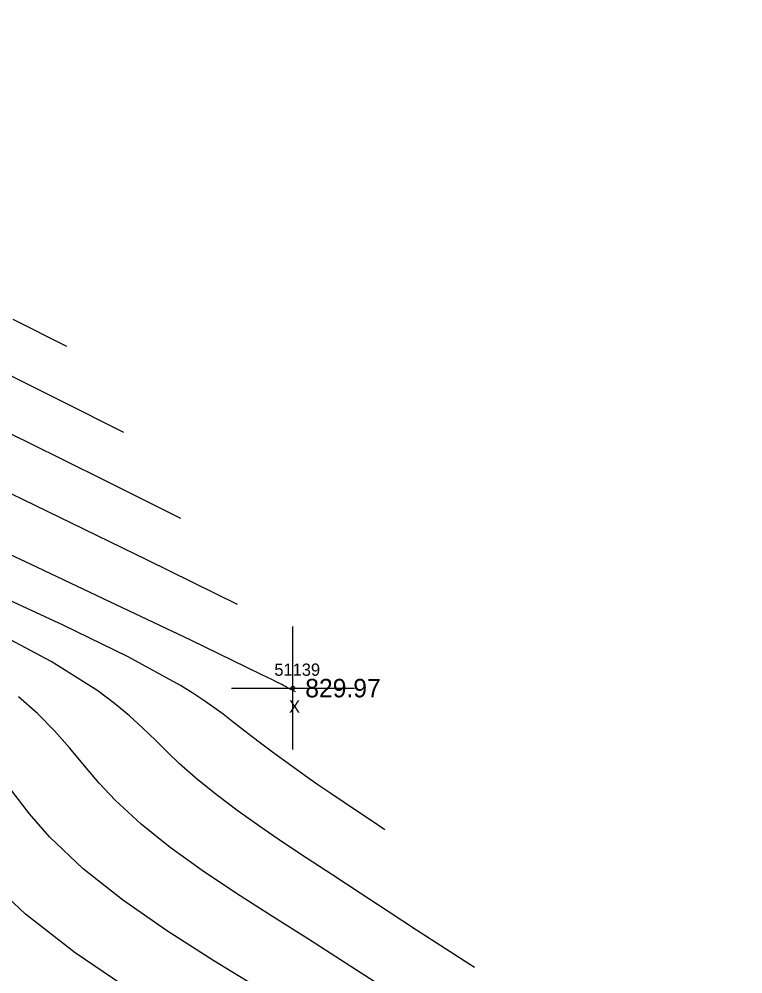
# Model space of a CAD drawing. Extents: x 1378535 to 1380697, y 997729 to 1000024.
# Drawn here: x 1380515.9 to 1380574.7, y 998220.1 to 998297.7 of the extents above; entities that cross this region are included whole.
import ezdxf

# ---------------------------------------------------------------- set-up
doc = ezdxf.new("R2010")
doc.units = 0
for name, color, linetype in [('RD_DTM_BkLn1', 7, 'Continuous'), ('RD_DTM_Major1', 7, 'Continuous'), ('RD_DTM_Minor1', 7, 'Continuous'), ('RD_EX_Misc', 7, 'Continuous'), ('RD_EX_Misc_txCode', 7, 'Continuous'), ('RD_EX_Road', 7, 'Continuous'), ('RD_EX_TX_Misc_ELEV', 7, 'Continuous'), ('RD_SMD_Locator', 7, 'Continuous')]:
    doc.layers.add(name, color=color, linetype=linetype)

msp = doc.modelspace()

# ---------------------------------------------------------------- linework, layer by layer
at = {"layer": 'RD_DTM_BkLn1'}
msp.add_spline([(1380561.34, 997899.221), (1380543.703, 997960.783), (1380525.014, 998016.596), (1380501.317, 998075.31), (1380476.746, 998129.121), (1380448.822, 998181.196), (1380418.354, 998233.119), (1380383.215, 998285.146), (1380349.465, 998331.418), (1380310.818, 998378.028), (1380271.622, 998420.471), (1380231.531, 998459.847)], degree=3, dxfattribs=at)
at = {"layer": 'RD_DTM_Major1'}
for points in [[(1380538.38, 998243.017), (1380538.08, 998243.185), (1380538.015, 998243.221), (1380537.747, 998243.365), (1380537.671, 998243.405), (1380537.407, 998243.544), (1380537.271, 998243.613), (1380536.878, 998243.813), (1380536.505, 998244), (1380535.591, 998244.451), (1380534.427, 998245.02), (1380529.873, 998247.217), (1380523.817, 998250.108), (1380516.904, 998253.38), (1380509.776, 998256.72)], [(1380574.739, 998187.021), (1380569.043, 998190.88), (1380563.342, 998194.719), (1380557.632, 998198.516), (1380551.909, 998202.25), (1380546.167, 998205.9), (1380540.401, 998209.446), (1380529.964, 998215.668), (1380525.039, 998218.727), (1380520.485, 998221.806), (1380516.433, 998224.949), (1380513.014, 998228.195), (1380511.039, 998230.548), (1380509.337, 998232.92), (1380507.805, 998235.26), (1380506.341, 998237.514), (1380504.84, 998239.63), (1380503.199, 998241.557), (1380501.405, 998243.206), (1380499.405, 998244.703), (1380497.217, 998246.121), (1380495.886, 998246.919)]]:
    msp.add_lwpolyline(points, dxfattribs=at)
at = {"layer": 'RD_DTM_Minor1'}
for points in [[(1380519.809, 998271.094), (1380515.437, 998273.284)], [(1380524.433, 998264.104), (1380519.218, 998266.735), (1380514.041, 998269.317)], [(1380529.057, 998257.114), (1380522.85, 998260.223), (1380516.72, 998263.26), (1380510.745, 998266.156)], [(1380533.681, 998250.125), (1380526.355, 998253.732), (1380519.191, 998257.234), (1380512.348, 998260.527)], [(1380545.651, 998231.818), (1380544.536, 998232.558), (1380543.426, 998233.296), (1380542.33, 998234.03), (1380541.252, 998234.759), (1380540.2, 998235.481), (1380539.18, 998236.194), (1380538.278, 998236.839), (1380537.397, 998237.481), (1380536.525, 998238.128), (1380535.651, 998238.786), (1380534.764, 998239.464), (1380533.19, 998240.678), (1380532.494, 998241.208), (1380531.747, 998241.757), (1380530.933, 998242.328), (1380530.036, 998242.923), (1380529.04, 998243.544), (1380524.774, 998245.884), (1380519.508, 998248.458), (1380513.629, 998251.17)], [(1380552.923, 998220.619), (1380548.23, 998223.661), (1380545.914, 998225.166), (1380543.636, 998226.652), (1380541.408, 998228.114), (1380539.243, 998229.545), (1380537.328, 998230.823), (1380535.484, 998232.083), (1380533.717, 998233.336), (1380532.036, 998234.596), (1380530.448, 998235.874), (1380528.961, 998237.183), (1380527.973, 998238.126), (1380526.996, 998239.09), (1380525.985, 998240.072), (1380524.897, 998241.073), (1380523.69, 998242.09), (1380522.32, 998243.122), (1380518.524, 998245.505), (1380513.981, 998247.917)], [(1380546.282, 998218.519), (1380542.876, 998220.716), (1380539.519, 998222.861), (1380536.506, 998224.772), (1380533.586, 998226.649), (1380530.805, 998228.514), (1380528.207, 998230.383), (1380525.837, 998232.278), (1380523.74, 998234.217), (1380522.441, 998235.612), (1380521.23, 998237.025), (1380520.038, 998238.446), (1380518.795, 998239.861), (1380517.433, 998241.258), (1380515.882, 998242.626)], [(1380535.787, 998218.688), (1380531.75, 998221.174), (1380527.905, 998223.642), (1380524.339, 998226.121), (1380521.142, 998228.642), (1380518.4, 998231.234), (1380516.776, 998233.104), (1380515.33, 998234.993)]]:
    msp.add_lwpolyline(points, dxfattribs=at)
at = {"layer": 'RD_EX_Misc'}
for p, q in [((1380538.176, 998238.331), (1380538.176, 998248.331)), ((1380533.176, 998243.331), (1380543.176, 998243.331))]:
    msp.add_line(p, q, dxfattribs=at)
at = {"layer": 'RD_EX_Road'}
for points in [[(1380571.276, 997900.848), (1380553.838, 997963.229), (1380535.074, 998018.791), (1380510.809, 998079.184), (1380486.363, 998133.158), (1380458.393, 998185.941), (1380428.109, 998238.221), (1380392.689, 998291.143), (1380357.52, 998337.623), (1380319.367, 998385.164), (1380279.255, 998428.684), (1380239.596, 998468.129), (1380183.367, 998518.832)], [(1380551.892, 997897.33), (1380534.244, 997958.196), (1380514.831, 998013.467), (1380491.083, 998070.746), (1380467.518, 998124.397), (1380439.882, 998176.529), (1380409.174, 998228.123), (1380375.886, 998278.447), (1380340.748, 998326.222), (1380303.332, 998371.138), (1380263.981, 998413.97), (1380224.662, 998452.644), (1380168.713, 998504.787)]]:
    msp.add_spline(points, degree=3, dxfattribs=at)
at = {"layer": 'RD_SMD_Locator'}
msp.add_circle((1380538.176, 998243.331), 0.15, dxfattribs=at)

# ---------------------------------------------------------------- texts
at = {"layer": 'RD_EX_Misc_txCode'}
for s, p in [('51139', (1380536.664, 998244.331)), ('X', (1380537.861, 998241.331))]:
    msp.add_text(s, height=1, dxfattribs=at).set_placement(p)
at = {"layer": 'RD_EX_TX_Misc_ELEV'}
msp.add_text('829.97', height=1.5, dxfattribs=at).set_placement((1380539.176, 998242.581))

doc.saveas('drawing.dxf')
